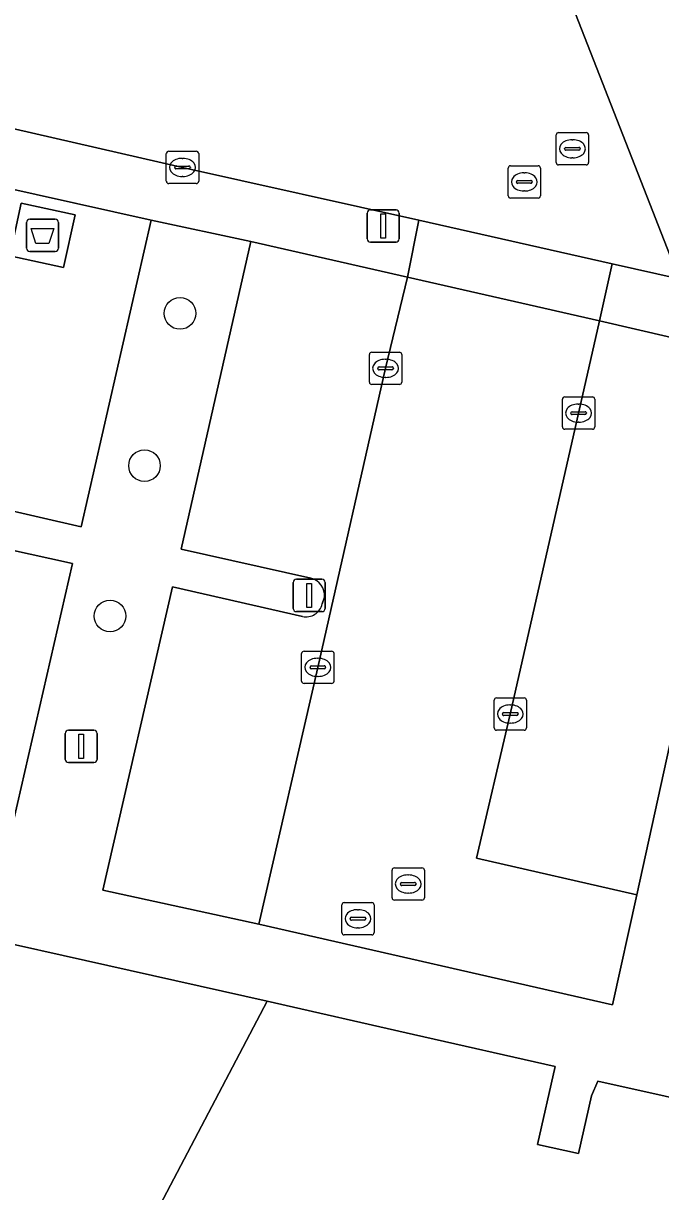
# Model space of a CAD drawing. Extents: x 162172 to 163187, y 382874 to 383685.
# Drawn here: x 162347.93 to 162367.65, y 383088.52 to 383124.66 of the extents above; entities that cross this region are included whole.
import ezdxf

# ---------------------------------------------------------------- set-up
doc = ezdxf.new("R2010")
doc.units = 0
for name, color, linetype in [('IMGEO_Afval_apart_plaats', 7, 'Continuous'), ('IMGEO_Boom', 7, 'Continuous'), ('IMGEO_Erf', 7, 'Continuous'), ('IMGEO_Kolk', 7, 'Continuous'), ('IMGEO_Lichtmast', 7, 'Continuous'), ('IMGEO_Pand', 7, 'Continuous'), ('IMGEO_Parkeervlak_open', 7, 'Continuous'), ('IMGEO_Rijbaan_lokaal_open', 7, 'Continuous'), ('IMGEO_Rioolput', 7, 'Continuous'), ('IMGEO_Voetpad_gesloten', 7, 'Continuous'), ('IMGEO_Voetpad_open', 7, 'Continuous')]:
    doc.layers.add(name, color=color, linetype=linetype)

msp = doc.modelspace()

# ---------------------------------------------------------------- linework, layer by layer
at = {"layer": 'IMGEO_Afval_apart_plaats'}
for p, q in [((162348.028, 383117.703), (162348.028, 383118.503)), ((162348.028, 383118.503), (162348.028, 383117.703)), ((162348.128, 383118.603), (162348.918, 383118.603)), ((162348.918, 383118.603), (162348.128, 383118.603)), ((162349.018, 383118.503), (162349.018, 383117.703)), ((162349.018, 383117.703), (162349.018, 383118.503)), ((162348.918, 383117.603), (162348.128, 383117.603)), ((162348.128, 383117.603), (162348.918, 383117.603))]:
    msp.add_line(p, q, dxfattribs=at)
msp.add_lwpolyline([(162348.171, 383118.317), (162348.875, 383118.317), (162348.726, 383117.847), (162348.32, 383117.847), (162348.171, 383118.317)], dxfattribs=at)
for centre, start, end in [((162348.128, 383118.503), 90, 180), ((162348.128, 383118.503), 90, 180), ((162348.918, 383118.503), 0, 90), ((162348.918, 383118.503), 360, 90), ((162348.128, 383117.703), 180, 270), ((162348.128, 383117.703), 180, 270), ((162348.918, 383117.703), 270, 0), ((162348.918, 383117.703), 270, 0)]:
    msp.add_arc(centre, 0.1, start, end, dxfattribs=at)
at = {"layer": 'IMGEO_Boom'}
for centre in [(162352.78, 383115.686), (162351.68, 383110.974), (162350.614, 383106.324)]:
    msp.add_circle(centre, 0.489, dxfattribs=at)
at = {"layer": 'IMGEO_Erf'}
msp.add_lwpolyline([(162350.02, 383084.03), (162355.473, 383094.41), (162341.366, 383097.566), (162341.833, 383085.858)], dxfattribs=at)
at = {"layer": 'IMGEO_Kolk'}
for p, q in [((162352.355, 383119.778), (162352.355, 383120.63)), ((162352.43, 383120.704), (162353.282, 383120.704)), ((162353.356, 383120.63), (162353.356, 383119.778)), ((162352.614, 383120.198), (162352.614, 383120.21)), ((162352.657, 383120.247), (162353.055, 383120.247)), ((162352.843, 383120.484), (162352.868, 383120.484)), ((162353.098, 383120.21), (162353.098, 383120.198)), ((162353.052, 383120.161), (162352.654, 383120.161)), ((162352.866, 383119.924), (162352.841, 383119.924)), ((162353.282, 383119.704), (162352.43, 383119.704)), ((162358.638, 383113.562), (162358.638, 383114.414)), ((162358.713, 383114.488), (162359.565, 383114.488)), ((162359.639, 383114.414), (162359.639, 383113.562)), ((162359.126, 383114.268), (162359.151, 383114.268)), ((162358.897, 383113.982), (162358.897, 383113.994)), ((162359.335, 383113.945), (162358.937, 383113.945)), ((162358.94, 383114.031), (162359.338, 383114.031)), ((162359.149, 383113.708), (162359.124, 383113.708)), ((162359.381, 383113.994), (162359.381, 383113.982)), ((162359.565, 383113.488), (162358.713, 383113.488)), ((162364.607, 383112.177), (162364.607, 383113.029)), ((162364.682, 383113.103), (162365.534, 383113.103)), ((162365.608, 383113.029), (162365.608, 383112.177)), ((162364.866, 383112.597), (162364.866, 383112.609)), ((162364.909, 383112.646), (162365.307, 383112.646)), ((162365.095, 383112.883), (162365.12, 383112.883)), ((162365.35, 383112.609), (162365.35, 383112.597)), ((162365.304, 383112.56), (162364.906, 383112.56)), ((162365.118, 383112.323), (162365.093, 383112.323)), ((162365.534, 383112.103), (162364.682, 383112.103)), ((162356.541, 383104.312), (162356.541, 383105.164)), ((162356.616, 383105.238), (162357.468, 383105.238)), ((162357.029, 383105.018), (162357.054, 383105.018)), ((162357.542, 383105.164), (162357.542, 383104.312)), ((162356.8, 383104.732), (162356.8, 383104.744)), ((162357.238, 383104.695), (162356.84, 383104.695)), ((162356.843, 383104.781), (162357.241, 383104.781)), ((162357.284, 383104.744), (162357.284, 383104.732)), ((162357.052, 383104.458), (162357.027, 383104.458)), ((162357.468, 383104.238), (162356.616, 383104.238)), ((162362.495, 383102.868), (162362.495, 383103.72)), ((162362.57, 383103.794), (162363.422, 383103.794)), ((162362.983, 383103.574), (162363.008, 383103.574)), ((162363.496, 383103.72), (162363.496, 383102.868)), ((162362.754, 383103.288), (162362.754, 383103.3)), ((162363.192, 383103.251), (162362.794, 383103.251)), ((162362.797, 383103.337), (162363.195, 383103.337)), ((162363.238, 383103.3), (162363.238, 383103.288)), ((162363.006, 383103.014), (162362.981, 383103.014)), ((162363.422, 383102.794), (162362.57, 383102.794))]:
    msp.add_line(p, q, dxfattribs=at)
for points in [[(162352.355, 383119.778), (162352.355, 383120.63)], [(162352.43, 383120.704), (162353.282, 383120.704)], [(162353.356, 383120.63), (162353.356, 383119.778)], [(162353.282, 383119.704), (162352.43, 383119.704)], [(162358.638, 383113.562), (162358.638, 383114.414)], [(162358.713, 383114.488), (162359.565, 383114.488)], [(162359.639, 383114.414), (162359.639, 383113.562)], [(162359.565, 383113.488), (162358.713, 383113.488)], [(162364.607, 383112.177), (162364.607, 383113.029)], [(162364.682, 383113.103), (162365.534, 383113.103)], [(162365.608, 383113.029), (162365.608, 383112.177)], [(162365.534, 383112.103), (162364.682, 383112.103)], [(162356.541, 383104.312), (162356.541, 383105.164)], [(162356.616, 383105.238), (162357.468, 383105.238)], [(162357.542, 383105.164), (162357.542, 383104.312)], [(162357.468, 383104.238), (162356.616, 383104.238)], [(162362.495, 383102.868), (162362.495, 383103.72)], [(162362.57, 383103.794), (162363.422, 383103.794)], [(162363.496, 383103.72), (162363.496, 383102.868)], [(162363.422, 383102.794), (162362.57, 383102.794)]]:
    msp.add_lwpolyline(points, dxfattribs=at)
for centre, radius, start, end in [((162352.432, 383120.628), 0.0765, 91.552, 178.448), ((162352.432, 383120.628), 0.0765, 91.552, 178.448), ((162353.28, 383120.628), 0.0765, 1.552, 88.448), ((162353.28, 383120.628), 0.0765, 1.552, 88.448), ((162352.654, 383120.207), 0.0403, 85.8775, 175.7526), ((162352.651, 383120.197), 0.0366, 178.938, 274.7102), ((162353.055, 383120.204), 0.043, 264.8664, 352.4533), ((162353.059, 383120.209), 0.0386, 1.7309, 96.639), ((162352.432, 383119.78), 0.0765, 181.552, 268.448), ((162352.432, 383119.78), 0.0765, 181.552, 268.448), ((162353.28, 383119.78), 0.0765, 271.552, 358.448), ((162353.28, 383119.78), 0.0765, 271.552, 358.448), ((162358.715, 383114.412), 0.0765, 91.552, 178.448), ((162358.715, 383114.412), 0.0765, 91.552, 178.448), ((162359.563, 383114.412), 0.0765, 1.552, 88.448), ((162359.563, 383114.412), 0.0765, 1.552, 88.448), ((162358.937, 383113.991), 0.0403, 85.8775, 175.7526), ((162358.934, 383113.981), 0.0366, 178.938, 274.7102), ((162359.338, 383113.988), 0.043, 264.8664, 352.4533), ((162359.342, 383113.993), 0.0386, 1.7309, 96.639), ((162358.715, 383113.564), 0.0765, 181.552, 268.448), ((162358.715, 383113.564), 0.0765, 181.552, 268.448), ((162359.563, 383113.564), 0.0765, 271.552, 358.448), ((162359.563, 383113.564), 0.0765, 271.552, 358.448), ((162364.684, 383113.027), 0.0765, 91.552, 178.448), ((162364.684, 383113.027), 0.0765, 91.552, 178.448), ((162365.532, 383113.027), 0.0765, 1.552, 88.448), ((162365.532, 383113.027), 0.0765, 1.552, 88.448), ((162364.906, 383112.606), 0.0403, 85.8775, 175.7526), ((162365.311, 383112.608), 0.0386, 1.7309, 96.639), ((162364.903, 383112.596), 0.0366, 178.938, 274.7102), ((162365.307, 383112.603), 0.043, 264.8664, 352.4533), ((162364.684, 383112.179), 0.0765, 181.552, 268.448), ((162364.684, 383112.179), 0.0765, 181.552, 268.448), ((162365.532, 383112.179), 0.0765, 271.552, 358.448), ((162365.532, 383112.179), 0.0765, 271.552, 358.448), ((162356.618, 383105.162), 0.0765, 91.552, 178.448), ((162356.618, 383105.162), 0.0765, 91.552, 178.448), ((162357.466, 383105.162), 0.0765, 1.552, 88.448), ((162357.466, 383105.162), 0.0765, 1.552, 88.448), ((162356.84, 383104.741), 0.0403, 85.8775, 175.7526), ((162356.837, 383104.731), 0.0366, 178.938, 274.7102), ((162357.241, 383104.738), 0.043, 264.8664, 352.4533), ((162357.245, 383104.743), 0.0386, 1.7309, 96.639), ((162356.618, 383104.314), 0.0765, 181.552, 268.448), ((162356.618, 383104.314), 0.0765, 181.552, 268.448), ((162357.466, 383104.314), 0.0765, 271.552, 358.448), ((162357.466, 383104.314), 0.0765, 271.552, 358.448), ((162362.572, 383103.718), 0.0765, 91.552, 178.448), ((162362.572, 383103.718), 0.0765, 91.552, 178.448), ((162363.42, 383103.718), 0.0765, 1.552, 88.448), ((162363.42, 383103.718), 0.0765, 1.552, 88.448), ((162362.794, 383103.297), 0.0403, 85.8775, 175.7526), ((162362.791, 383103.287), 0.0366, 178.938, 274.7102), ((162363.195, 383103.294), 0.043, 264.8664, 352.4533), ((162363.199, 383103.299), 0.0386, 1.7309, 96.639), ((162362.572, 383102.87), 0.0765, 181.552, 268.448), ((162362.572, 383102.87), 0.0765, 181.552, 268.448), ((162363.42, 383102.87), 0.0765, 271.552, 358.448), ((162363.42, 383102.87), 0.0765, 271.552, 358.448)]:
    msp.add_arc(centre, radius, start, end, dxfattribs=at)
for centre, major_axis, ratio, start_param, end_param in [((162352.842, 383120.204), (-0.387, 0.002), 0.722429, 4.712389, 7.853982), ((162352.867, 383120.204), (-0.39, 0.002), 0.717154, 1.570796, 4.712389), ((162359.125, 383113.988), (-0.387, 0.002), 0.722429, 4.712389, 7.853982), ((162359.15, 383113.988), (-0.39, 0.002), 0.717154, 1.570796, 4.712389), ((162365.094, 383112.603), (-0.387, 0.002), 0.722429, 4.712389, 7.853982), ((162365.119, 383112.603), (-0.39, 0.002), 0.717154, 1.570796, 4.712389), ((162357.028, 383104.738), (-0.387, 0.002), 0.722429, 4.712389, 7.853982), ((162357.053, 383104.738), (-0.39, 0.002), 0.717154, 1.570796, 4.712389), ((162362.982, 383103.294), (-0.387, 0.002), 0.722429, 4.712389, 7.853982), ((162363.007, 383103.294), (-0.39, 0.002), 0.717154, 1.570796, 4.712389)]:
    msp.add_ellipse(centre, major_axis=major_axis, ratio=ratio, start_param=start_param, end_param=end_param, dxfattribs=at)
at = {"layer": 'IMGEO_Lichtmast'}
for p, q in [((162358.57, 383117.991), (162358.57, 383118.791)), ((162358.57, 383118.791), (162358.57, 383117.991)), ((162358.67, 383118.891), (162359.46, 383118.891)), ((162359.46, 383118.891), (162358.67, 383118.891)), ((162359.56, 383118.791), (162359.56, 383117.991)), ((162359.56, 383117.991), (162359.56, 383118.791)), ((162359.46, 383117.891), (162358.67, 383117.891)), ((162358.67, 383117.891), (162359.46, 383117.891)), ((162356.277, 383106.562), (162356.277, 383107.362)), ((162356.277, 383107.362), (162356.277, 383106.562)), ((162356.377, 383107.462), (162357.167, 383107.462)), ((162357.167, 383107.462), (162356.377, 383107.462)), ((162357.267, 383107.362), (162357.267, 383106.562)), ((162357.267, 383106.562), (162357.267, 383107.362)), ((162357.167, 383106.462), (162356.377, 383106.462)), ((162356.377, 383106.462), (162357.167, 383106.462)), ((162349.225, 383101.892), (162349.225, 383102.692)), ((162349.225, 383102.692), (162349.225, 383101.892)), ((162349.325, 383102.792), (162350.115, 383102.792)), ((162350.115, 383102.792), (162349.325, 383102.792)), ((162350.215, 383102.692), (162350.215, 383101.892)), ((162350.215, 383101.892), (162350.215, 383102.692)), ((162350.115, 383101.792), (162349.325, 383101.792)), ((162349.325, 383101.792), (162350.115, 383101.792))]:
    msp.add_line(p, q, dxfattribs=at)
for points in [[(162358.99, 383118.766), (162359.14, 383118.766), (162359.14, 383118.016), (162358.99, 383118.016), (162358.99, 383118.766)], [(162356.697, 383107.337), (162356.847, 383107.337), (162356.847, 383106.587), (162356.697, 383106.587), (162356.697, 383107.337)], [(162349.645, 383102.667), (162349.795, 383102.667), (162349.795, 383101.917), (162349.645, 383101.917), (162349.645, 383102.667)]]:
    msp.add_lwpolyline(points, dxfattribs=at)
for centre, start, end in [((162358.67, 383118.791), 90, 180), ((162358.67, 383118.791), 90, 180), ((162359.46, 383118.791), 0, 90), ((162359.46, 383118.791), 360, 90), ((162358.67, 383117.991), 180, 270), ((162358.67, 383117.991), 180, 270), ((162359.46, 383117.991), 270, 0), ((162359.46, 383117.991), 270, 0), ((162356.377, 383107.362), 90, 180), ((162356.377, 383107.362), 90, 180), ((162357.167, 383107.362), 0, 90), ((162357.167, 383107.362), 360, 90), ((162356.377, 383106.562), 180, 270), ((162356.377, 383106.562), 180, 270), ((162357.167, 383106.562), 270, 0), ((162357.167, 383106.562), 270, 0), ((162349.325, 383102.692), 90, 180), ((162349.325, 383102.692), 90, 180), ((162350.115, 383102.692), 0, 90), ((162350.115, 383102.692), 360, 90), ((162349.325, 383101.892), 180, 270), ((162349.325, 383101.892), 180, 270), ((162350.115, 383101.892), 270, 0), ((162350.115, 383101.892), 270, 0)]:
    msp.add_arc(centre, 0.1, start, end, dxfattribs=at)
at = {"layer": 'IMGEO_Pand'}
msp.add_lwpolyline([(162379.301, 383077.414), (162378.837, 383089.116), (162369.905, 383091.146), (162369.868, 383091.004), (162365.708, 383091.937), (162365.51, 383091.485), (162365.107, 383089.695), (162363.839, 383089.981), (162364.386, 383092.39), (162360.001, 383093.385), (162355.473, 383094.41), (162350.02, 383084.03)], dxfattribs=at)
at = {"layer": 'IMGEO_Parkeervlak_open'}
for points in [[(162345.676, 383110.016), (162349.722, 383109.087), (162351.891, 383118.567), (162347.166, 383119.622), (162347.052, 383119.66), (162346.463, 383117.038), (162344.33, 383107.792), (162342.467, 383099.634), (162347.302, 383098.547), (162349.45, 383107.947), (162345.422, 383108.841)], [(162356.565, 383106.314), (162352.547, 383107.224), (162350.392, 383097.847), (162355.213, 383096.79), (162357.043, 383104.737), (162359.14, 383113.988), (162359.811, 383116.806), (162354.973, 383117.907), (162352.811, 383108.399), (162356.826, 383107.493)], [(162357.245, 383106.914), (162357.178, 383106.699)]]:
    msp.add_lwpolyline(points, dxfattribs=at)
for points in [[(162349.176, 383117.108), (162347.515, 383117.471), (162347.87, 383119.097), (162349.531, 383118.734)], [(162365.755, 383115.455), (162362.995, 383103.294), (162361.952, 383098.836), (162366.909, 383097.697), (162370.459, 383113.864), (162370.208, 383114.43)]]:
    msp.add_lwpolyline(points, close=True, dxfattribs=at)
for centre, radius, start, end in [((162356.703, 383106.963), 0.544, 354.8043, 76.9794), ((162356.681, 383106.811), 0.51, 256.8972, 347.3653)]:
    msp.add_arc(centre, radius, start, end, dxfattribs=at)
at = {"layer": 'IMGEO_Rijbaan_lokaal_open'}
for points in [[(162303.338, 383131.47), (162304.183, 383131.235), (162306.191, 383130.77), (162310.151, 383129.913), (162314.749, 383128.846), (162322.791, 383127.03), (162328.89, 383125.665), (162331.798, 383124.977), (162341.498, 383122.789), (162347.556, 383121.422), (162352.856, 383120.205), (162360.167, 383118.574), (162366.151, 383117.218), (162368.217, 383116.755), (162362.082, 383132.452)], [(162362.082, 383132.452), (162368.217, 383116.755)]]:
    msp.add_lwpolyline(points, dxfattribs=at)
for points in [[(162365.755, 383115.455), (162366.151, 383117.218), (162360.167, 383118.574), (162359.811, 383116.806)], [(162365.755, 383115.455), (162359.811, 383116.806), (162359.14, 383113.988), (162357.043, 383104.737), (162355.213, 383096.79), (162366.152, 383094.299), (162366.909, 383097.697), (162361.952, 383098.836), (162362.995, 383103.294)]]:
    msp.add_lwpolyline(points, close=True, dxfattribs=at)
at = {"layer": 'IMGEO_Rioolput'}
for p, q in [((162364.491, 383121.28), (162365.343, 383121.28)), ((162364.416, 383120.354), (162364.416, 383121.206)), ((162364.904, 383121.06), (162364.929, 383121.06)), ((162365.417, 383121.206), (162365.417, 383120.354)), ((162364.675, 383120.774), (162364.675, 383120.786)), ((162365.113, 383120.737), (162364.715, 383120.737)), ((162364.718, 383120.823), (162365.116, 383120.823)), ((162365.159, 383120.786), (162365.159, 383120.774)), ((162363.003, 383120.254), (162363.855, 383120.254)), ((162365.343, 383120.28), (162364.491, 383120.28)), ((162364.927, 383120.5), (162364.902, 383120.5)), ((162362.928, 383119.328), (162362.928, 383120.18)), ((162363.416, 383120.034), (162363.441, 383120.034)), ((162363.929, 383120.18), (162363.929, 383119.328)), ((162363.187, 383119.748), (162363.187, 383119.76)), ((162363.625, 383119.711), (162363.227, 383119.711)), ((162363.23, 383119.797), (162363.628, 383119.797)), ((162363.439, 383119.474), (162363.414, 383119.474)), ((162363.671, 383119.76), (162363.671, 383119.748)), ((162363.855, 383119.254), (162363.003, 383119.254)), ((162359.412, 383098.536), (162360.264, 383098.536)), ((162359.337, 383097.61), (162359.337, 383098.462)), ((162359.825, 383098.316), (162359.85, 383098.316)), ((162360.338, 383098.462), (162360.338, 383097.61)), ((162359.596, 383098.03), (162359.596, 383098.042)), ((162360.034, 383097.993), (162359.636, 383097.993)), ((162359.639, 383098.079), (162360.037, 383098.079)), ((162360.08, 383098.042), (162360.08, 383098.03)), ((162357.858, 383097.462), (162358.71, 383097.462)), ((162360.264, 383097.536), (162359.412, 383097.536)), ((162359.848, 383097.756), (162359.823, 383097.756)), ((162357.783, 383096.536), (162357.783, 383097.388)), ((162358.271, 383097.242), (162358.296, 383097.242)), ((162358.784, 383097.388), (162358.784, 383096.536)), ((162358.042, 383096.956), (162358.042, 383096.968)), ((162358.48, 383096.919), (162358.082, 383096.919)), ((162358.085, 383097.005), (162358.483, 383097.005)), ((162358.526, 383096.968), (162358.526, 383096.956)), ((162358.71, 383096.462), (162357.858, 383096.462)), ((162358.294, 383096.682), (162358.269, 383096.682))]:
    msp.add_line(p, q, dxfattribs=at)
for points in [[(162364.491, 383121.28), (162365.343, 383121.28)], [(162364.416, 383120.354), (162364.416, 383121.206)], [(162365.417, 383121.206), (162365.417, 383120.354)], [(162363.003, 383120.254), (162363.855, 383120.254)], [(162365.343, 383120.28), (162364.491, 383120.28)], [(162362.928, 383119.328), (162362.928, 383120.18)], [(162363.929, 383120.18), (162363.929, 383119.328)], [(162363.855, 383119.254), (162363.003, 383119.254)], [(162359.412, 383098.536), (162360.264, 383098.536)], [(162359.337, 383097.61), (162359.337, 383098.462)], [(162360.338, 383098.462), (162360.338, 383097.61)], [(162357.858, 383097.462), (162358.71, 383097.462)], [(162360.264, 383097.536), (162359.412, 383097.536)], [(162357.783, 383096.536), (162357.783, 383097.388)], [(162358.784, 383097.388), (162358.784, 383096.536)], [(162358.71, 383096.462), (162357.858, 383096.462)]]:
    msp.add_lwpolyline(points, dxfattribs=at)
for centre, radius, start, end in [((162364.493, 383121.204), 0.0765, 91.552, 178.448), ((162364.493, 383121.204), 0.0765, 91.552, 178.448), ((162365.341, 383121.204), 0.0765, 1.552, 88.448), ((162365.341, 383121.204), 0.0765, 1.552, 88.448), ((162364.715, 383120.783), 0.0403, 85.8775, 175.7526), ((162364.712, 383120.773), 0.0366, 178.938, 274.7102), ((162365.116, 383120.78), 0.043, 264.8664, 352.4533), ((162365.12, 383120.785), 0.0386, 1.7309, 96.639), ((162363.005, 383120.178), 0.0765, 91.552, 178.448), ((162363.005, 383120.178), 0.0765, 91.552, 178.448), ((162363.853, 383120.178), 0.0765, 1.552, 88.448), ((162363.853, 383120.178), 0.0765, 1.552, 88.448), ((162364.493, 383120.356), 0.0765, 181.552, 268.448), ((162364.493, 383120.356), 0.0765, 181.552, 268.448), ((162365.341, 383120.356), 0.0765, 271.552, 358.448), ((162365.341, 383120.356), 0.0765, 271.552, 358.448), ((162363.227, 383119.757), 0.0403, 85.8775, 175.7526), ((162363.224, 383119.747), 0.0366, 178.938, 274.7102), ((162363.628, 383119.754), 0.043, 264.8664, 352.4533), ((162363.632, 383119.759), 0.0386, 1.7309, 96.639), ((162363.005, 383119.33), 0.0765, 181.552, 268.448), ((162363.005, 383119.33), 0.0765, 181.552, 268.448), ((162363.853, 383119.33), 0.0765, 271.552, 358.448), ((162363.853, 383119.33), 0.0765, 271.552, 358.448), ((162359.414, 383098.46), 0.0765, 91.552, 178.448), ((162359.414, 383098.46), 0.0765, 91.552, 178.448), ((162360.262, 383098.46), 0.0765, 1.552, 88.448), ((162360.262, 383098.46), 0.0765, 1.552, 88.448), ((162359.636, 383098.039), 0.0403, 85.8775, 175.7526), ((162359.633, 383098.029), 0.0366, 178.938, 274.7102), ((162360.037, 383098.036), 0.043, 264.8664, 352.4533), ((162360.041, 383098.041), 0.0386, 1.7309, 96.639), ((162357.86, 383097.386), 0.0765, 91.552, 178.448), ((162357.86, 383097.386), 0.0765, 91.552, 178.448), ((162358.708, 383097.386), 0.0765, 1.552, 88.448), ((162358.708, 383097.386), 0.0765, 1.552, 88.448), ((162359.414, 383097.612), 0.0765, 181.552, 268.448), ((162359.414, 383097.612), 0.0765, 181.552, 268.448), ((162360.262, 383097.612), 0.0765, 271.552, 358.448), ((162360.262, 383097.612), 0.0765, 271.552, 358.448), ((162358.082, 383096.965), 0.0403, 85.8775, 175.7526), ((162358.079, 383096.955), 0.0366, 178.938, 274.7102), ((162358.483, 383096.962), 0.043, 264.8664, 352.4533), ((162358.487, 383096.967), 0.0386, 1.7309, 96.639), ((162357.86, 383096.538), 0.0765, 181.552, 268.448), ((162357.86, 383096.538), 0.0765, 181.552, 268.448), ((162358.708, 383096.538), 0.0765, 271.552, 358.448), ((162358.708, 383096.538), 0.0765, 271.552, 358.448)]:
    msp.add_arc(centre, radius, start, end, dxfattribs=at)
for centre, major_axis, ratio, start_param, end_param in [((162364.903, 383120.78), (-0.387, 0.002), 0.722429, 4.712389, 7.853982), ((162364.928, 383120.78), (-0.39, 0.002), 0.717154, 1.570796, 4.712389), ((162363.415, 383119.754), (-0.387, 0.002), 0.722429, 4.712389, 7.853982), ((162363.44, 383119.754), (-0.39, 0.002), 0.717154, 1.570796, 4.712389), ((162359.824, 383098.036), (-0.387, 0.002), 0.722429, 4.712389, 7.853982), ((162359.849, 383098.036), (-0.39, 0.002), 0.717154, 1.570796, 4.712389), ((162358.27, 383096.962), (-0.387, 0.002), 0.722429, 4.712389, 7.853982), ((162358.295, 383096.962), (-0.39, 0.002), 0.717154, 1.570796, 4.712389)]:
    msp.add_ellipse(centre, major_axis=major_axis, ratio=ratio, start_param=start_param, end_param=end_param, dxfattribs=at)
at = {"layer": 'IMGEO_Voetpad_gesloten'}
msp.add_lwpolyline([(162349.531, 383118.734), (162347.87, 383119.097), (162347.515, 383117.471), (162349.176, 383117.108)], close=True, dxfattribs=at)
at = {"layer": 'IMGEO_Voetpad_open'}
for points in [[(162345.422, 383108.841), (162349.45, 383107.947), (162347.302, 383098.547), (162342.467, 383099.634), (162331.552, 383102.102), (162332.345, 383105.506), (162332.467, 383105.494), (162336.308, 383122.121), (162333.239, 383122.813), (162329.412, 383106.168), (162329.539, 383106.165), (162328.749, 383102.694), (162317.848, 383105.193), (162313.003, 383106.287), (162315.175, 383115.671), (162319.205, 383114.76)], [(162356.826, 383107.493), (162352.811, 383108.399), (162354.973, 383117.907), (162351.891, 383118.567), (162349.722, 383109.087), (162345.676, 383110.016)], [(162368.217, 383116.755), (162366.151, 383117.218), (162365.755, 383115.455), (162370.208, 383114.43), (162370.459, 383113.864), (162366.909, 383097.697), (162366.152, 383094.299), (162355.213, 383096.79), (162350.392, 383097.847), (162352.547, 383107.224), (162356.565, 383106.314)], [(162357.178, 383106.699), (162357.245, 383106.914)], [(162341.366, 383097.566), (162355.473, 383094.41), (162360.001, 383093.385), (162364.386, 383092.39), (162363.839, 383089.981), (162365.107, 383089.695), (162365.51, 383091.485), (162365.708, 383091.937), (162369.868, 383091.004), (162369.905, 383091.146), (162378.837, 383089.116), (162378.82, 383089.288), (162380.917, 383088.806), (162380.505, 383090.029)]]:
    msp.add_lwpolyline(points, dxfattribs=at)
msp.add_lwpolyline([(162352.856, 383120.205), (162347.556, 383121.422), (162347.166, 383119.622), (162351.891, 383118.567), (162354.973, 383117.907), (162359.811, 383116.806), (162360.167, 383118.574)], close=True, dxfattribs=at)
for centre, radius, start, end in [((162356.703, 383106.963), 0.544, 354.8043, 76.9794), ((162356.681, 383106.811), 0.51, 256.8972, 347.3653)]:
    msp.add_arc(centre, radius, start, end, dxfattribs=at)

doc.saveas('drawing.dxf')
